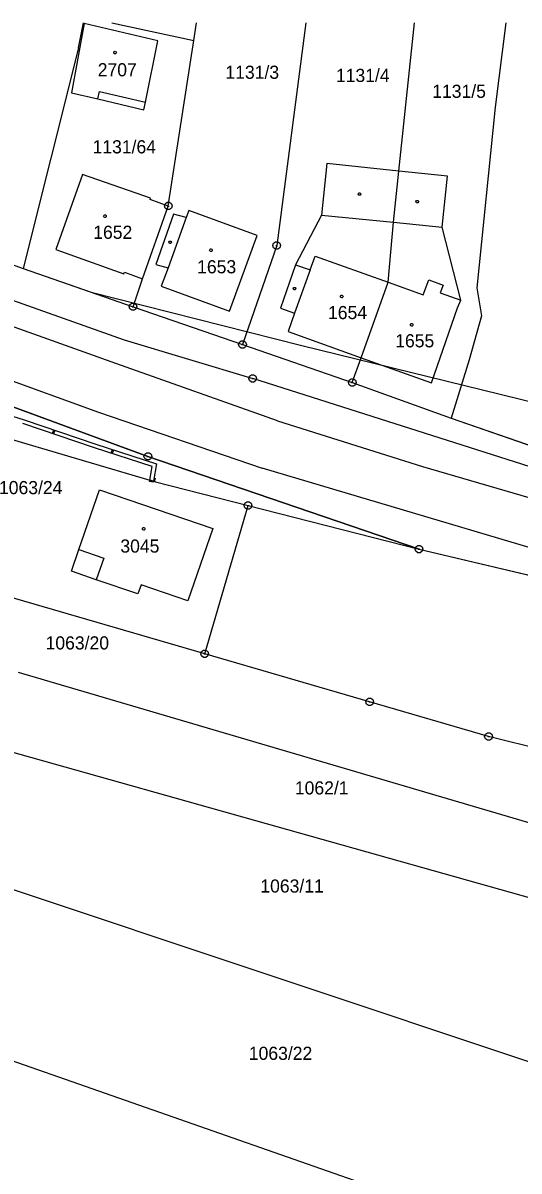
# Model space of a CAD drawing. Extents: x -777309 to -774195, y -1144706 to -1143600.
# Drawn here: x -775759.1 to -775694.9, y -1144048.4 to -1143900 of the extents above; entities that cross this region are included whole.
import ezdxf

# ---------------------------------------------------------------- set-up
doc = ezdxf.new("R2010")
doc.units = 0
for name, color, linetype in [('1', 7, 'Continuous'), ('11', 7, 'Continuous'), ('12', 7, 'Continuous'), ('13', 7, 'Continuous'), ('2', 7, 'Continuous'), ('4', 7, 'Continuous'), ('5', 7, 'Continuous'), ('8', 7, 'Continuous')]:
    doc.layers.add(name, color=color, linetype=linetype)

msp = doc.modelspace()

# ---------------------------------------------------------------- linework, layer by layer
at = {"layer": '1'}
for p, q in [((-775751.22, -1143900.07), (-775752.86, -1143909.02)), ((-775751.94, -1143903.21), (-775751.31, -1143900)), ((-775741.67, -1143902.3), (-775751.22, -1143900.07)), ((-775747.62, -1143900), (-775737.03, -1143902.27)), ((-775737.03, -1143902.27), (-775736.67, -1143900)), ((-775722.51, -1143900), (-775726.29, -1143928.79)), ((-775710.48, -1143919.16), (-775708.47, -1143900)), ((-775696.62, -1143900), (-775698.03, -1143910.89)), ((-775751.94, -1143903.21), (-775759.13, -1143931.76)), ((-775743.29, -1143910.23), (-775741.67, -1143902.3)), ((-775740.32, -1143923.67), (-775737.03, -1143902.27)), ((-775752.86, -1143909.02), (-775749.44, -1143909.83)), ((-775749.44, -1143909.83), (-775743.5, -1143911.22)), ((-775743.5, -1143911.22), (-775743.29, -1143910.23)), ((-775698.03, -1143910.89), (-775700.39, -1143934.24)), ((-775816.55, -1143916.09), (-775746.05, -1143940.95)), ((-775719.81, -1143918.18), (-775720.47, -1143924.83)), ((-775710.48, -1143919.16), (-775719.81, -1143918.18)), ((-775751.42, -1143919.58), (-775754.86, -1143929.3)), ((-775742.61, -1143922.65), (-775751.42, -1143919.58)), ((-775711.17, -1143925.75), (-775710.48, -1143919.16)), ((-775704.18, -1143919.82), (-775710.48, -1143919.16)), ((-775704.88, -1143926.41), (-775704.18, -1143919.82)), ((-775742.68, -1143922.84), (-775742.61, -1143922.65)), ((-775740.32, -1143923.67), (-775742.68, -1143922.84)), ((-775743.65, -1143933.08), (-775740.32, -1143923.67)), ((-775737.66, -1143924.23), (-775738, -1143925.16)), ((-775728.81, -1143927.48), (-775737.66, -1143924.23)), ((-775739.63, -1143924.74), (-775741.93, -1143931.21)), ((-775738, -1143925.16), (-775739.63, -1143924.74)), ((-775720.47, -1143924.83), (-775723.87, -1143931.26)), ((-775711.87, -1143933.53), (-775711.17, -1143925.75)), ((-775774.28, -1143926.22), (-775759.13, -1143931.76)), ((-775702.45, -1143935.85), (-775704.88, -1143926.41)), ((-775742.96, -1143956.04), (-775819.81, -1143927.84)), ((-775732.39, -1143937.25), (-775728.81, -1143927.48)), ((-775726.29, -1143928.79), (-775730.71, -1143941.58)), ((-775754.86, -1143929.3), (-775746.07, -1143932.43)), ((-775759.13, -1143931.76), (-775744.89, -1143936.69)), ((-775741.93, -1143931.21), (-775740.36, -1143931.65)), ((-775740.36, -1143931.65), (-775741.23, -1143934.04)), ((-775723.87, -1143931.26), (-775725.8, -1143936.87)), ((-775746.07, -1143932.43), (-775746, -1143932.24)), ((-775746, -1143932.24), (-775743.65, -1143933.08)), ((-775744.89, -1143936.69), (-775743.65, -1143933.08)), ((-775741.23, -1143934.04), (-775732.39, -1143937.25)), ((-775715.34, -1143943.3), (-775711.87, -1143933.53)), ((-775700.39, -1143934.24), (-775699.76, -1143937.88)), ((-775702.87, -1143936.84), (-775702.45, -1143935.85)), ((-775744.89, -1143936.69), (-775730.71, -1143941.58)), ((-775725.8, -1143936.87), (-775723.97, -1143937.52)), ((-775723.97, -1143937.52), (-775724.82, -1143939.88)), ((-775706.26, -1143946.52), (-775702.87, -1143936.84)), ((-775699.76, -1143937.88), (-775701.38, -1143943.55)), ((-775724.82, -1143939.88), (-775715.34, -1143943.3)), ((-775746.05, -1143940.95), (-775729.39, -1143945.96)), ((-775730.71, -1143941.58), (-775716.5, -1143946.49)), ((-775716.5, -1143946.49), (-775715.34, -1143943.3)), ((-775715.34, -1143943.3), (-775706.26, -1143946.52)), ((-775701.38, -1143943.55), (-775703.69, -1143951.1)), ((-775687.67, -1143959.24), (-775729.39, -1143945.96)), ((-775716.5, -1143946.49), (-775703.69, -1143951.1)), ((-775703.69, -1143951.1), (-775686.52, -1143957.03)), ((-775764.65, -1143952.63), (-775741.97, -1143959.31)), ((-775707.86, -1143968.03), (-775742.96, -1143956.04)), ((-775741.97, -1143959.31), (-775729.99, -1143962.39)), ((-775751.89, -1143968.09), (-775749.24, -1143960.34)), ((-775749.24, -1143960.34), (-775734.57, -1143965.36)), ((-775735.6, -1143981.56), (-775729.99, -1143962.39)), ((-775729.99, -1143962.39), (-775707.86, -1143968.03)), ((-775734.57, -1143965.36), (-775737.78, -1143974.73)), ((-775752.85, -1143970.88), (-775751.89, -1143968.09)), ((-775707.86, -1143968.03), (-775660.24, -1143979.28)), ((-775749.64, -1143971.98), (-775752.85, -1143970.88)), ((-775735.6, -1143981.56), (-775764.81, -1143973.06)), ((-775744.26, -1143973.82), (-775749.64, -1143971.98)), ((-775743.85, -1143972.65), (-775744.26, -1143973.82)), ((-775737.78, -1143974.73), (-775743.85, -1143972.65)), ((-775668.95, -1144042.55), (-775854.38, -1143980.75)), ((-775714.26, -1143987.78), (-775735.6, -1143981.56)), ((-775683.28, -1144006.47), (-775759.73, -1143983.96)), ((-775698.86, -1143992.26), (-775714.26, -1143987.78)), ((-775680.72, -1143996.8), (-775698.86, -1143992.26)), ((-775633.67, -1144029.94), (-775760.9, -1143994.18)), ((-775858.79, -1143999.92), (-775689.85, -1144058.82))]:
    msp.add_line(p, q, dxfattribs=at)
at = {"layer": '11'}
for points in [[(-775898.5, -1143900), (-775839.59, -1143920.84), (-775833.75, -1143922.91), (-775819.81, -1143927.84), (-775742.96, -1143956.04), (-775707.86, -1143968.03), (-775660.24, -1143979.28), (-775641.67, -1143982.56), (-775628.98, -1143984.81), (-775600, -1143989.95)], [(-775768.44, -1143900), (-775774.19, -1143925.82), (-775774.28, -1143926.22), (-775765.58, -1143929.4), (-775759.13, -1143931.76), (-775750.29, -1143934.82)], [(-775750.29, -1143934.82), (-775723.02, -1143941.7), (-775692.63, -1143949.15), (-775658.71, -1143959.2), (-775635.94, -1143963.51), (-775630.15, -1143964.61), (-775624.02, -1143965.77), (-775614.58, -1143967.69)], [(-775750.29, -1143934.82), (-775744.89, -1143936.69), (-775730.71, -1143941.58), (-775716.5, -1143946.49), (-775703.69, -1143951.1), (-775686.52, -1143957.03), (-775672.6, -1143959.09), (-775656.81, -1143961.51), (-775652.98, -1143962.06), (-775636.08, -1143964.51), (-775630.27, -1143965.42), (-775614.58, -1143967.69)]]:
    msp.add_lwpolyline(points, dxfattribs=at)
at = {"layer": '12'}
for p, q in [((-775751.22, -1143900.07), (-775752.86, -1143909.02)), ((-775741.67, -1143902.3), (-775751.22, -1143900.07)), ((-775743.29, -1143910.23), (-775741.67, -1143902.3)), ((-775752.86, -1143909.02), (-775749.44, -1143909.83)), ((-775749.44, -1143909.83), (-775749.21, -1143908.85)), ((-775749.21, -1143908.85), (-775743.29, -1143910.23)), ((-775751.42, -1143919.58), (-775754.86, -1143929.3)), ((-775742.61, -1143922.65), (-775751.42, -1143919.58)), ((-775742.68, -1143922.84), (-775742.61, -1143922.65)), ((-775740.32, -1143923.67), (-775742.68, -1143922.84)), ((-775743.65, -1143933.08), (-775740.32, -1143923.67)), ((-775737.66, -1143924.23), (-775738, -1143925.16)), ((-775728.81, -1143927.48), (-775737.66, -1143924.23)), ((-775738, -1143925.16), (-775740.36, -1143931.65)), ((-775732.39, -1143937.25), (-775728.81, -1143927.48)), ((-775754.86, -1143929.3), (-775746.07, -1143932.43)), ((-775721.96, -1143931.92), (-775721.33, -1143930.13)), ((-775721.33, -1143930.13), (-775711.87, -1143933.53)), ((-775740.36, -1143931.65), (-775741.23, -1143934.04)), ((-775746.07, -1143932.43), (-775746, -1143932.24)), ((-775746, -1143932.24), (-775743.65, -1143933.08)), ((-775721.96, -1143931.92), (-775723.97, -1143937.52)), ((-775707.31, -1143935.17), (-775706.61, -1143933.23)), ((-775706.61, -1143933.23), (-775704.75, -1143933.92)), ((-775741.23, -1143934.04), (-775732.39, -1143937.25)), ((-775715.34, -1143943.3), (-775711.87, -1143933.53)), ((-775715.34, -1143943.3), (-775711.87, -1143933.53)), ((-775711.87, -1143933.53), (-775707.31, -1143935.17)), ((-775704.75, -1143933.92), (-775705.11, -1143934.9)), ((-775705.11, -1143934.9), (-775702.45, -1143935.85)), ((-775702.87, -1143936.84), (-775702.45, -1143935.85)), ((-775723.97, -1143937.52), (-775724.82, -1143939.88)), ((-775706.26, -1143946.52), (-775702.87, -1143936.84)), ((-775724.82, -1143939.88), (-775715.34, -1143943.3)), ((-775715.34, -1143943.3), (-775706.26, -1143946.52)), ((-775751.89, -1143968.09), (-775749.24, -1143960.34)), ((-775749.24, -1143960.34), (-775734.57, -1143965.36)), ((-775734.57, -1143965.36), (-775737.78, -1143974.73)), ((-775751.89, -1143968.09), (-775748.68, -1143969.19)), ((-775748.68, -1143969.19), (-775749.64, -1143971.98)), ((-775744.26, -1143973.82), (-775749.64, -1143971.98)), ((-775743.85, -1143972.65), (-775744.26, -1143973.82)), ((-775737.78, -1143974.73), (-775743.85, -1143972.65))]:
    msp.add_line(p, q, dxfattribs=at)
at = {"layer": '13'}
for p, q in [((-775755.3, -1143953.09), (-775755.15, -1143952.62)), ((-775755.02, -1143952.65), (-775755.18, -1143953.12)), ((-775747.72, -1143955.62), (-775747.56, -1143955.14)), ((-775747.43, -1143955.18), (-775747.59, -1143955.66)), ((-775742.1, -1143959.27), (-775741.96, -1143958.79))]:
    msp.add_line(p, q, dxfattribs=at)
msp.add_lwpolyline([(-775769.58, -1143947.98), (-775759, -1143951.31), (-775749.71, -1143954.44), (-775741.85, -1143957), (-775742.23, -1143959.23), (-775742.72, -1143959.09), (-775742.41, -1143957.34), (-775749.87, -1143954.92), (-775759.16, -1143951.79)], dxfattribs=at)
msp.add_lwpolyline([(-775742.23, -1143959.23), (-775742.26, -1143959.39), (-775742.75, -1143959.3), (-775742.72, -1143959.09)], close=True, dxfattribs=at)
at = {"layer": '4'}
for p, q in [((-775749.44, -1143909.83), (-775749.21, -1143908.85)), ((-775749.21, -1143908.85), (-775743.29, -1143910.23)), ((-775747.13, -1143944.02), (-775817.37, -1143919.03)), ((-775819.06, -1143925.14), (-775749.36, -1143950.31)), ((-775738, -1143925.16), (-775740.36, -1143931.65)), ((-775720.47, -1143924.83), (-775711.17, -1143925.75)), ((-775711.17, -1143925.75), (-775704.88, -1143926.41)), ((-775721.96, -1143931.92), (-775721.33, -1143930.13)), ((-775721.33, -1143930.13), (-775711.87, -1143933.53)), ((-775723.87, -1143931.26), (-775721.96, -1143931.92)), ((-775721.96, -1143931.92), (-775723.97, -1143937.52)), ((-775707.31, -1143935.17), (-775706.61, -1143933.23)), ((-775706.61, -1143933.23), (-775704.75, -1143933.92)), ((-775711.87, -1143933.53), (-775707.31, -1143935.17)), ((-775704.75, -1143933.92), (-775705.11, -1143934.9)), ((-775705.11, -1143934.9), (-775702.45, -1143935.85)), ((-775726.18, -1143951.46), (-775747.13, -1143944.02)), ((-775749.36, -1143950.31), (-775728.18, -1143957.54)), ((-775726.18, -1143951.46), (-775707.42, -1143957.33)), ((-775689.47, -1143969.04), (-775728.18, -1143957.54)), ((-775707.42, -1143957.33), (-775688.34, -1143962.89)), ((-775751.89, -1143968.09), (-775748.68, -1143969.19)), ((-775748.68, -1143969.19), (-775749.64, -1143971.98))]:
    msp.add_line(p, q, dxfattribs=at)
at = {"layer": '5'}
for points in [[(-775747.21, -1143903.66), (-775747.11, -1143903.68), (-775747.06, -1143903.77), (-775747.04, -1143903.83), (-775747.06, -1143903.92), (-775747.14, -1143903.99), (-775747.21, -1143904), (-775747.3, -1143903.97), (-775747.36, -1143903.91), (-775747.38, -1143903.83), (-775747.36, -1143903.74), (-775747.28, -1143903.67)], [(-775715.47, -1143921.97), (-775715.38, -1143922.12), (-775715.47, -1143922.27), (-775715.65, -1143922.27), (-775715.74, -1143922.12), (-775715.65, -1143921.97)], [(-775708, -1143922.95), (-775707.91, -1143923.1), (-775708, -1143923.25), (-775708.18, -1143923.25), (-775708.27, -1143923.1), (-775708.18, -1143922.95)], [(-775748.53, -1143924.8), (-775748.43, -1143924.82), (-775748.38, -1143924.91), (-775748.36, -1143924.97), (-775748.38, -1143925.06), (-775748.46, -1143925.13), (-775748.53, -1143925.14), (-775748.62, -1143925.11), (-775748.68, -1143925.05), (-775748.7, -1143924.97), (-775748.68, -1143924.88), (-775748.6, -1143924.81)], [(-775740, -1143928.21), (-775739.91, -1143928.36), (-775740, -1143928.51), (-775740.18, -1143928.51), (-775740.27, -1143928.36), (-775740.18, -1143928.21)], [(-775734.8, -1143929.21), (-775734.7, -1143929.23), (-775734.65, -1143929.32), (-775734.63, -1143929.38), (-775734.65, -1143929.47), (-775734.73, -1143929.54), (-775734.8, -1143929.55), (-775734.89, -1143929.52), (-775734.95, -1143929.46), (-775734.97, -1143929.38), (-775734.95, -1143929.29), (-775734.87, -1143929.22)], [(-775723.9, -1143934.2), (-775723.81, -1143934.35), (-775723.9, -1143934.5), (-775724.08, -1143934.5), (-775724.17, -1143934.35), (-775724.08, -1143934.2)], [(-775717.87, -1143935.2), (-775717.77, -1143935.22), (-775717.72, -1143935.31), (-775717.7, -1143935.37), (-775717.72, -1143935.46), (-775717.8, -1143935.53), (-775717.87, -1143935.54), (-775717.96, -1143935.51), (-775718.02, -1143935.45), (-775718.04, -1143935.37), (-775718.02, -1143935.28), (-775717.94, -1143935.21)], [(-775708.82, -1143938.85), (-775708.72, -1143938.87), (-775708.67, -1143938.96), (-775708.65, -1143939.02), (-775708.67, -1143939.11), (-775708.75, -1143939.18), (-775708.82, -1143939.19), (-775708.91, -1143939.16), (-775708.97, -1143939.1), (-775708.99, -1143939.02), (-775708.97, -1143938.93), (-775708.89, -1143938.86)], [(-775743.51, -1143965.24), (-775743.41, -1143965.26), (-775743.36, -1143965.35), (-775743.34, -1143965.41), (-775743.36, -1143965.5), (-775743.44, -1143965.57), (-775743.51, -1143965.58), (-775743.6, -1143965.55), (-775743.66, -1143965.49), (-775743.68, -1143965.41), (-775743.66, -1143965.32), (-775743.58, -1143965.25)]]:
    msp.add_lwpolyline(points, close=True, dxfattribs=at)
at = {"layer": '8'}
for p, q in [((-775740.44, -1143923.67), (-775740.2, -1143923.67)), ((-775726.41, -1143928.79), (-775726.17, -1143928.79)), ((-775745.01, -1143936.69), (-775744.77, -1143936.69)), ((-775730.83, -1143941.58), (-775730.59, -1143941.58)), ((-775729.51, -1143945.96), (-775729.27, -1143945.96)), ((-775716.62, -1143946.49), (-775716.38, -1143946.49)), ((-775743.08, -1143956.04), (-775742.84, -1143956.04)), ((-775730.11, -1143962.39), (-775729.87, -1143962.39)), ((-775707.98, -1143968.03), (-775707.74, -1143968.03)), ((-775735.72, -1143981.56), (-775735.48, -1143981.56)), ((-775714.38, -1143987.78), (-775714.14, -1143987.78)), ((-775698.98, -1143992.26), (-775698.74, -1143992.26))]:
    msp.add_line(p, q, dxfattribs=at)
for points in [[(-775740.17, -1143923.19), (-775739.92, -1143923.37), (-775739.82, -1143923.66), (-775739.92, -1143923.95), (-775740.17, -1143924.13), (-775740.48, -1143924.13), (-775740.73, -1143923.95), (-775740.83, -1143923.66), (-775740.73, -1143923.37), (-775740.48, -1143923.19)], [(-775726.14, -1143928.31), (-775725.89, -1143928.49), (-775725.79, -1143928.78), (-775725.89, -1143929.07), (-775726.14, -1143929.25), (-775726.45, -1143929.25), (-775726.7, -1143929.07), (-775726.8, -1143928.78), (-775726.7, -1143928.49), (-775726.45, -1143928.31)], [(-775744.74, -1143936.21), (-775744.49, -1143936.39), (-775744.39, -1143936.68), (-775744.49, -1143936.97), (-775744.74, -1143937.15), (-775745.05, -1143937.15), (-775745.3, -1143936.97), (-775745.4, -1143936.68), (-775745.3, -1143936.39), (-775745.05, -1143936.21)], [(-775730.56, -1143941.1), (-775730.31, -1143941.28), (-775730.21, -1143941.57), (-775730.31, -1143941.86), (-775730.56, -1143942.04), (-775730.87, -1143942.04), (-775731.12, -1143941.86), (-775731.22, -1143941.57), (-775731.12, -1143941.28), (-775730.87, -1143941.1)], [(-775729.24, -1143945.48), (-775728.99, -1143945.66), (-775728.89, -1143945.95), (-775728.99, -1143946.24), (-775729.24, -1143946.42), (-775729.55, -1143946.42), (-775729.8, -1143946.24), (-775729.9, -1143945.95), (-775729.8, -1143945.66), (-775729.55, -1143945.48)], [(-775716.35, -1143946.01), (-775716.1, -1143946.19), (-775716, -1143946.48), (-775716.1, -1143946.77), (-775716.35, -1143946.95), (-775716.66, -1143946.95), (-775716.91, -1143946.77), (-775717.01, -1143946.48), (-775716.91, -1143946.19), (-775716.66, -1143946.01)], [(-775742.81, -1143955.56), (-775742.56, -1143955.74), (-775742.46, -1143956.03), (-775742.56, -1143956.32), (-775742.81, -1143956.5), (-775743.12, -1143956.5), (-775743.37, -1143956.32), (-775743.47, -1143956.03), (-775743.37, -1143955.74), (-775743.12, -1143955.56)], [(-775729.84, -1143961.91), (-775729.59, -1143962.09), (-775729.49, -1143962.38), (-775729.59, -1143962.67), (-775729.84, -1143962.85), (-775730.15, -1143962.85), (-775730.4, -1143962.67), (-775730.5, -1143962.38), (-775730.4, -1143962.09), (-775730.15, -1143961.91)], [(-775707.71, -1143967.55), (-775707.46, -1143967.73), (-775707.36, -1143968.02), (-775707.46, -1143968.31), (-775707.71, -1143968.49), (-775708.02, -1143968.49), (-775708.27, -1143968.31), (-775708.37, -1143968.02), (-775708.27, -1143967.73), (-775708.02, -1143967.55)], [(-775735.45, -1143981.08), (-775735.2, -1143981.26), (-775735.1, -1143981.55), (-775735.2, -1143981.84), (-775735.45, -1143982.02), (-775735.76, -1143982.02), (-775736.01, -1143981.84), (-775736.11, -1143981.55), (-775736.01, -1143981.26), (-775735.76, -1143981.08)], [(-775714.11, -1143987.3), (-775713.86, -1143987.48), (-775713.76, -1143987.77), (-775713.86, -1143988.06), (-775714.11, -1143988.24), (-775714.42, -1143988.24), (-775714.67, -1143988.06), (-775714.77, -1143987.77), (-775714.67, -1143987.48), (-775714.42, -1143987.3)], [(-775698.71, -1143991.78), (-775698.46, -1143991.96), (-775698.36, -1143992.25), (-775698.46, -1143992.54), (-775698.71, -1143992.72), (-775699.02, -1143992.72), (-775699.27, -1143992.54), (-775699.37, -1143992.25), (-775699.27, -1143991.96), (-775699.02, -1143991.78)]]:
    msp.add_lwpolyline(points, close=True, dxfattribs=at)

# ---------------------------------------------------------------- texts
at = {"layer": '2'}
for s, p in [('2707', (-775749.46, -1143906.9)), ('1131/3', (-775732.93, -1143907.22)), ('1131/4', (-775718.63, -1143907.63)), ('1131/5', (-775706.16, -1143909.68)), ('1131/64', (-775750.13, -1143916.86)), ('1652', (-775750.04, -1143927.91)), ('1653', (-775736.59, -1143932.37)), ('1654', (-775719.65, -1143938.29)), ('1655', (-775710.95, -1143941.94)), ('1063/24', (-775762.24, -1143960.92)), ('3045', (-775746.53, -1143968.48)), ('1063/20', (-775756.21, -1143981)), ('1062/1', (-775723.94, -1143999.75)), ('1063/11', (-775728.41, -1144012.43)), ('1063/22', (-775729.9, -1144034.06))]:
    msp.add_text(s, height=1.7, dxfattribs=at).set_placement(p)

doc.saveas('drawing.dxf')
